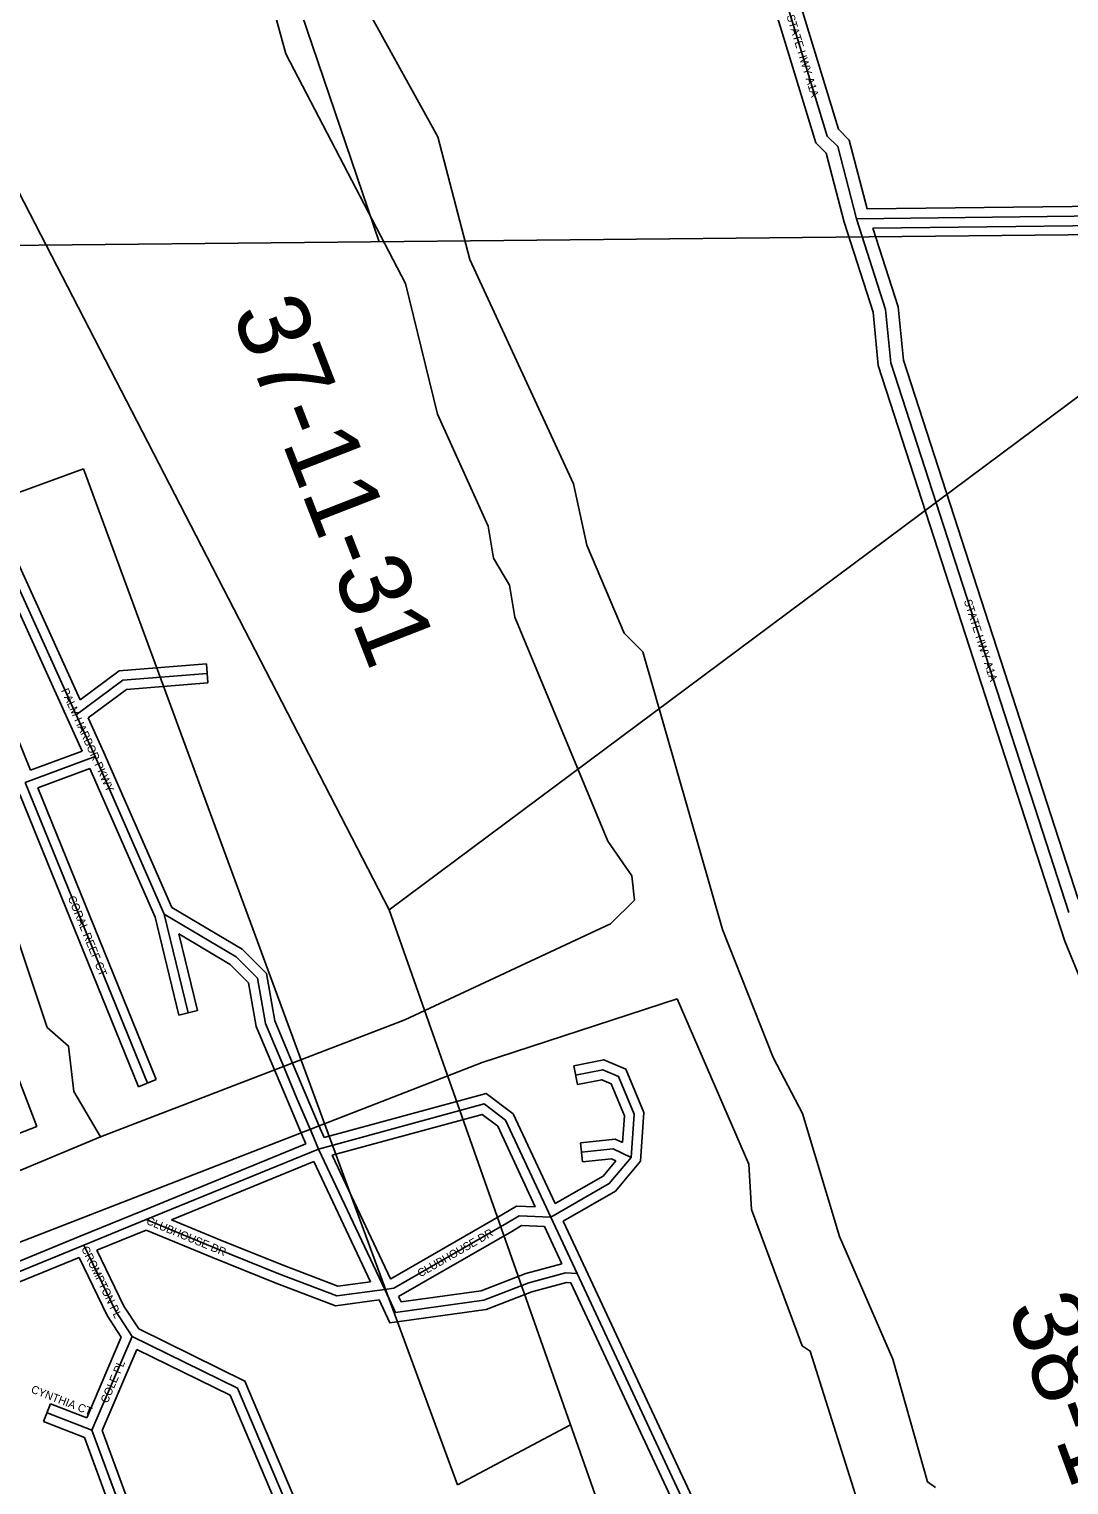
# Model space of a CAD drawing. Extents: x 457167 to 656239, y 1787309 to 1969297.
# Drawn here: x 593397 to 596645, y 1904923 to 1909471 of the extents above; entities that cross this region are included whole.
import ezdxf

# ---------------------------------------------------------------- set-up
doc = ezdxf.new("R2010")
doc.units = 0
for name, color, linetype in [('Level 1', 7, 'Continuous'), ('Level 2', 7, 'Continuous'), ('Level 22', 7, 'Continuous'), ('Level 23', 7, 'Continuous'), ('Level 31', 7, 'Continuous'), ('Level 32', 7, 'Continuous'), ('Level 34', 7, 'Continuous'), ('Level 5', 7, 'Continuous')]:
    doc.layers.add(name, color=color, linetype=linetype)

msp = doc.modelspace()

# ---------------------------------------------------------------- linework, layer by layer
at = {"layer": 'Level 1'}
for p, q in [((592709.826, 1914025.631), (594491.089, 1908806.994)), ((593449.875, 1908796.541), (592464.083, 1910705.826)), ((593427.605, 1908796.293), (600074.333, 1908863.171)), ((589240.382, 1908749.669), (593427.605, 1908796.293)), ((594522.199, 1906719.663), (593449.889, 1908796.517)), ((597075.784, 1908623.465), (594522.199, 1906719.663)), ((591225.798, 1907247.668), (593566.879, 1908097.533)), ((593566.879, 1908097.533), (594735.445, 1904923.049)), ((596202.198, 1901947.921), (594522.199, 1906719.663)), ((594735.445, 1904923.049), (595088.85, 1905110.19))]:
    msp.add_line(p, q, dxfattribs=at)
at = {"layer": 'Level 22'}
for points in [[(595981.417, 1908878.982), (595923.296, 1909104.171), (595890.293, 1909137.316), (595732.523, 1909654.672), (595683.054, 1909921.303), (595649.775, 1909979.904), (595558.569, 1910380.059)], [(596645.451, 1906710.969), (596089.079, 1908428.62), (596072.82, 1908595.194), (595981.417, 1908878.982)]]:
    msp.add_lwpolyline(points, dxfattribs=at)
at = {"layer": 'Level 23'}
for points in [[(596014.884, 1908909.371), (595959.31, 1909124.693), (595925.653, 1909158.495), (595771.44, 1909664.185), (595721.157, 1909935.21), (595687.466, 1909994.536), (595595.771, 1910396.828)], [(595942.979, 1908867.842), (595887.282, 1909083.651), (595854.932, 1909116.138), (595693.604, 1909645.161), (595644.951, 1909907.396), (595612.084, 1909965.272), (595530.582, 1910322.844)], [(596607.398, 1906698.642), (596049.689, 1908420.418), (596033.426, 1908587.026), (595942.98, 1908867.843)], [(596673.949, 1906752.793), (596128.469, 1908436.821), (596112.214, 1908603.361), (596032.912, 1908849.573)], [(596805.078, 1906200.081), (596632.208, 1906621.554), (596607.374, 1906698.714)]]:
    msp.add_lwpolyline(points, dxfattribs=at)
at = {"layer": 'Level 31'}
for p, q in [((595981.417, 1908878.982), (597863.183, 1908900.695)), ((593543.996, 1907329.191), (593096.198, 1908316.512)), ((593602.901, 1907198.908), (593543.996, 1907329.191)), ((593384.384, 1907117.823), (593602.901, 1907198.908)), ((593818.864, 1906706.536), (593602.901, 1907198.908)), ((593766.481, 1906177.891), (593384.384, 1907117.823)), ((593893.368, 1906398.043), (593818.864, 1906706.536)), ((594231.792, 1906135.653), (594194.429, 1906224.08)), ((594278.972, 1906024.663), (594231.792, 1906135.653)), ((594301.137, 1905972.262), (594278.972, 1906024.663)), ((593762.904, 1905751.709), (594301.137, 1905972.262)), ((594301.137, 1905972.262), (594507.989, 1905533.729)), ((593567.905, 1905672.038), (593762.904, 1905751.709)), ((595108.88, 1905583.278), (595026.519, 1905759.416)), ((592560.449, 1905259.933), (593567.905, 1905672.038)), ((593718.741, 1905387.051), (593593.318, 1905094.169)), ((593593.318, 1905094.169), (593453.218, 1905148.589)), ((593593.318, 1905094.169), (593808.186, 1904509.798))]:
    msp.add_line(p, q, dxfattribs=at)
for points in [[(593543.996, 1907329.191), (593689.764, 1907437.31), (593953.315, 1907458.321)], [(594194.429, 1906224.08), (594135.219, 1906364.181), (594110.343, 1906506.043), (594043.699, 1906572.702), (593818.864, 1906706.536)], [(595277.637, 1905945.913), (595287.395, 1906081.171), (595238.634, 1906199.071), (595189.079, 1906220.244), (595104.177, 1906203.293)], [(595026.519, 1905759.416), (594884.924, 1906062.927), (594818.251, 1906113.221), (594301.137, 1905972.262)], [(595277.637, 1905945.913), (595222.052, 1905972.915), (595122.536, 1905962.17)], [(595026.519, 1905759.416), (595209.476, 1905864.206), (595277.637, 1905945.913)], [(593762.904, 1905751.709), (593981.459, 1905661.158), (594176.829, 1905582.647), (594357.911, 1905513.252), (594507.989, 1905533.729)], [(594507.989, 1905533.729), (594536.605, 1905538.045), (594889.479, 1905740.734), (594927.664, 1905763.944), (595026.519, 1905759.416)], [(593567.905, 1905672.038), (593666.742, 1905467.141), (593718.741, 1905387.051)], [(594507.989, 1905533.729), (594541.884, 1905461.671), (594817.239, 1905500.123), (594958.154, 1905554.8), (595072.645, 1905585.883), (595108.88, 1905583.278)], [(596016.184, 1904042.136), (595915.736, 1904244.12), (595824.026, 1904344.27), (595807.59, 1904402.48), (595449.736, 1904853.253), (595108.88, 1905583.278)], [(593718.741, 1905387.051), (594048.123, 1905225.041), (594487.001, 1904188.656), (594722.261, 1904004.261)]]:
    msp.add_lwpolyline(points, dxfattribs=at)
at = {"layer": 'Level 32'}
for p, q in [((596014.884, 1908909.37), (597862.835, 1908930.693)), ((596032.913, 1908849.573), (597863.529, 1908870.696)), ((593555.968, 1907375.424), (593123.348, 1908329.278)), ((593516.674, 1907316.8), (593080.079, 1908279.418)), ((593401.223, 1907156.071), (592961.066, 1908239.293)), ((593950.931, 1907488.226), (593955.7, 1907428.415)), ((593562.316, 1907215.848), (593516.659, 1907316.832)), ((593630.374, 1907210.958), (593581.298, 1907319.506)), ((593401.223, 1907156.071), (593562.317, 1907215.847)), ((593842.474, 1906727.396), (593630.374, 1907210.958)), ((593423.826, 1907100.459), (593586.797, 1907160.932)), ((593790.324, 1906696.915), (593586.797, 1907160.932)), ((593794.273, 1906189.188), (593423.825, 1907100.459)), ((593738.689, 1906166.593), (593367.534, 1907079.607)), ((593864.204, 1906391.001), (593790.324, 1906696.915)), ((593922.529, 1906405.086), (593864.756, 1906644.304)), ((593864.204, 1906391.001), (593922.529, 1906405.086)), ((594259.427, 1906147.33), (594222.064, 1906235.756)), ((595110.051, 1906173.874), (595098.304, 1906232.713)), ((593738.689, 1906166.593), (593794.273, 1906189.188)), ((594204.157, 1906123.976), (594166.794, 1906212.403)), ((594306.581, 1906036.4), (594259.402, 1906147.39)), ((594251.362, 1906012.926), (594204.182, 1906123.916)), ((593364.704, 1906021.251), (593420.739, 1906042.701)), ((594261.686, 1905988.517), (594251.342, 1906012.976)), ((594318.549, 1906008.103), (594306.601, 1906036.351)), ((593751.529, 1905779.469), (594261.686, 1905988.517)), ((594343.524, 1905952.721), (594525.594, 1905566.723)), ((595125.756, 1905932.342), (595119.315, 1905991.996)), ((593841.652, 1905751.556), (594286.154, 1905933.701)), ((594286.155, 1905933.701), (594463.405, 1905557.925)), ((593556.558, 1905699.809), (593751.558, 1905779.481)), ((595061.429, 1905613.925), (595007.025, 1905730.276)), ((595136.056, 1905595.985), (595065.391, 1905747.107)), ((592549.09, 1905287.701), (593556.546, 1905699.805)), ((593608.788, 1905656.332), (593762.824, 1905719.268)), ((592571.807, 1905232.166), (593553.144, 1905633.585)), ((593684.859, 1905384.143), (593577.153, 1905132.631)), ((593733.871, 1905346.175), (593625.59, 1905093.324)), ((593442.356, 1905120.623), (593464.079, 1905176.553)), ((593577.152, 1905132.631), (593464.079, 1905176.553)), ((593569.833, 1905071.106), (593442.356, 1905120.623)), ((593625.591, 1905093.324), (593836.343, 1904520.151)), ((593569.833, 1905071.106), (593770.819, 1904524.49))]:
    msp.add_line(p, q, dxfattribs=at)
for points in [[(593555.968, 1907375.424), (593678.803, 1907466.532), (593950.931, 1907488.226)], [(593581.298, 1907319.506), (593700.725, 1907408.088), (593955.7, 1907428.415)], [(593420.739, 1906042.701), (593171.515, 1906693.711), (593058.6, 1906965.478)], [(594222.063, 1906235.759), (594164.179, 1906372.721), (594138.257, 1906520.556), (594062.265, 1906596.564), (593842.474, 1906727.396)], [(594166.795, 1906212.401), (594106.258, 1906355.643), (594082.429, 1906491.531), (594025.134, 1906548.84), (593864.756, 1906644.304)], [(595306.864, 1905934.114), (595317.829, 1906086.084), (595261.679, 1906221.85), (595192.32, 1906251.484), (595098.304, 1906232.713)], [(595250.901, 1905992.252), (595256.963, 1906076.259), (595215.59, 1906176.293), (595185.839, 1906189.005), (595110.051, 1906173.874)], [(595039.914, 1905801.661), (594908.953, 1906082.38), (594824.565, 1906146.037), (594318.549, 1906008.103)], [(594978.374, 1905791.653), (594860.894, 1906043.475), (594811.938, 1906080.404), (594343.524, 1905952.721)], [(595250.901, 1905992.251), (595227.404, 1906003.667), (595119.315, 1905991.996)], [(595039.914, 1905801.661), (595189.89, 1905887.562), (595230.034, 1905935.683)], [(595065.391, 1905747.107), (595229.061, 1905840.851), (595306.864, 1905934.115)], [(595230.034, 1905935.683), (595216.699, 1905942.161), (595125.756, 1905932.342)], [(594525.595, 1905566.723), (594526.554, 1905566.868), (594874.214, 1905766.563), (594919.898, 1905794.331), (594978.374, 1905791.653)], [(593841.652, 1905751.556), (593992.794, 1905688.936), (594187.791, 1905610.575), (594361.469, 1905544.016), (594463.404, 1905557.924)], [(594551.391, 1905511.94), (594904.744, 1905714.904), (594935.429, 1905733.556), (595007.025, 1905730.276)], [(593762.824, 1905719.267), (593970.124, 1905633.381), (594165.868, 1905554.72), (594354.352, 1905482.488), (594490.217, 1905501.025)], [(593553.144, 1905633.585), (593640.545, 1905452.396), (593684.859, 1905384.143)], [(593608.788, 1905656.332), (593692.938, 1905481.886), (593739.4, 1905410.322)], [(594551.391, 1905511.94), (594559.623, 1905494.441), (594809.637, 1905529.354), (594948.772, 1905583.34), (595061.429, 1905613.925)], [(596043.046, 1904055.494), (595940.716, 1904261.263), (595850.962, 1904359.277), (595834.827, 1904416.421), (595475.426, 1904869.142), (595136.064, 1905595.97)], [(594490.217, 1905501.025), (594524.144, 1905428.902), (594824.841, 1905470.893), (594967.536, 1905526.26), (595075.583, 1905555.595), (595089.151, 1905554.617)], [(595976.197, 1904055.167), (595890.756, 1904226.976), (595797.09, 1904329.263), (595780.353, 1904388.538), (595424.046, 1904837.363), (595089.151, 1905554.617)], [(593739.4, 1905410.322), (594071.391, 1905247.028), (594511.605, 1904207.489), (594740.768, 1904027.874)], [(593733.871, 1905346.176), (594024.854, 1905203.052), (594462.397, 1904169.823), (594703.754, 1903980.65)]]:
    msp.add_lwpolyline(points, dxfattribs=at)
at = {"layer": 'Level 5'}
msp.add_line((593261.518, 1905860.555), (593620.14, 1906010.221), dxfattribs=at)
for points in [[(595288.202, 1906750.386), (595279.931, 1906825.418), (595205.039, 1906933.891), (594913.984, 1907634.436), (594897.443, 1907734.508), (594847.481, 1907817.901), (594830.939, 1907917.972), (594672.913, 1908268.261), (594573.326, 1908676.84), (594198.941, 1909394.195), (594149.118, 1909577.629), (593849.625, 1910169.831), (593625.362, 1910928.709), (593592.041, 1910953.749), (593592.209, 1911103.803), (593417.7, 1911612.484)], [(596228.26, 1904915.377), (596203.249, 1904932.088), (596095.303, 1905315.656), (595928.965, 1905699.325), (595812.679, 1906082.923), (595721.144, 1906258.087), (595563.207, 1906658.396), (595314.021, 1907525.636), (595255.74, 1907584.056), (595139.324, 1907859.293), (595097.831, 1908051.057), (594773.467, 1908751.672), (594673.851, 1909135.241), (594207.893, 1909977.739)], [(593620.14, 1906010.221), (593536.937, 1906152.033), (593520.395, 1906293.786), (593453.774, 1906352.208), (593262.653, 1906919.271)], [(593620.14, 1906010.221), (594570.868, 1906376.004), (595213.082, 1906675.425), (595288.202, 1906750.386)], [(595421.228, 1906441.81), (594812.493, 1906242.362), (592533.604, 1905357.698)], [(597183.469, 1901646.483), (597091.925, 1901796.636), (597050.412, 1901971.761), (596983.849, 1902080.203), (596701.324, 1902947.472), (596061.212, 1904632.11), (596036.369, 1904773.853), (596003.049, 1904815.574), (595836.879, 1905340.956), (595811.899, 1905357.666), (595653.97, 1905782.986), (595645.788, 1905924.699), (595421.228, 1906441.81)]]:
    msp.add_lwpolyline(points, dxfattribs=at)

# ---------------------------------------------------------------- texts
at = {"layer": 'Level 2'}
for s, rotation, p in [('37-11-31', 291.240919, (594028.872, 1908584.881)), ('38-11-31', 290.247281, (596451.253, 1905474.193))]:
    msp.add_text(s, height=225, rotation=rotation, dxfattribs=at).set_placement(p)
at = {"layer": 'Level 34'}
for s, rotation, p in [('STATE HWY A1A', 286.958703, (595762.91, 1909512.176)), ('STATE HWY A1A', 287.947336, (596316.771, 1907685.121)), ('PALM HARBOR PKWY', 294.328717, (593496.078, 1907404.836)), ('CORAL REEF CT', 292.122011, (593517.418, 1906757.38)), ('CLUBHOUSE DR', 337.494739, (593760.9, 1905739.009)), ('CLUBHOUSE DR', 29.872194, (594619.308, 1905571.136)), ('CROMPTON PL', 295.750856, (593559.061, 1905661.603)), ('COLE PL', 66.816517, (593642.039, 1905176.191)), ('CYNTHIA CT', 338.771739, (593400.642, 1905212.106))]:
    msp.add_text(s, height=25, rotation=rotation, dxfattribs=at).set_placement(p)

doc.saveas('drawing.dxf')
